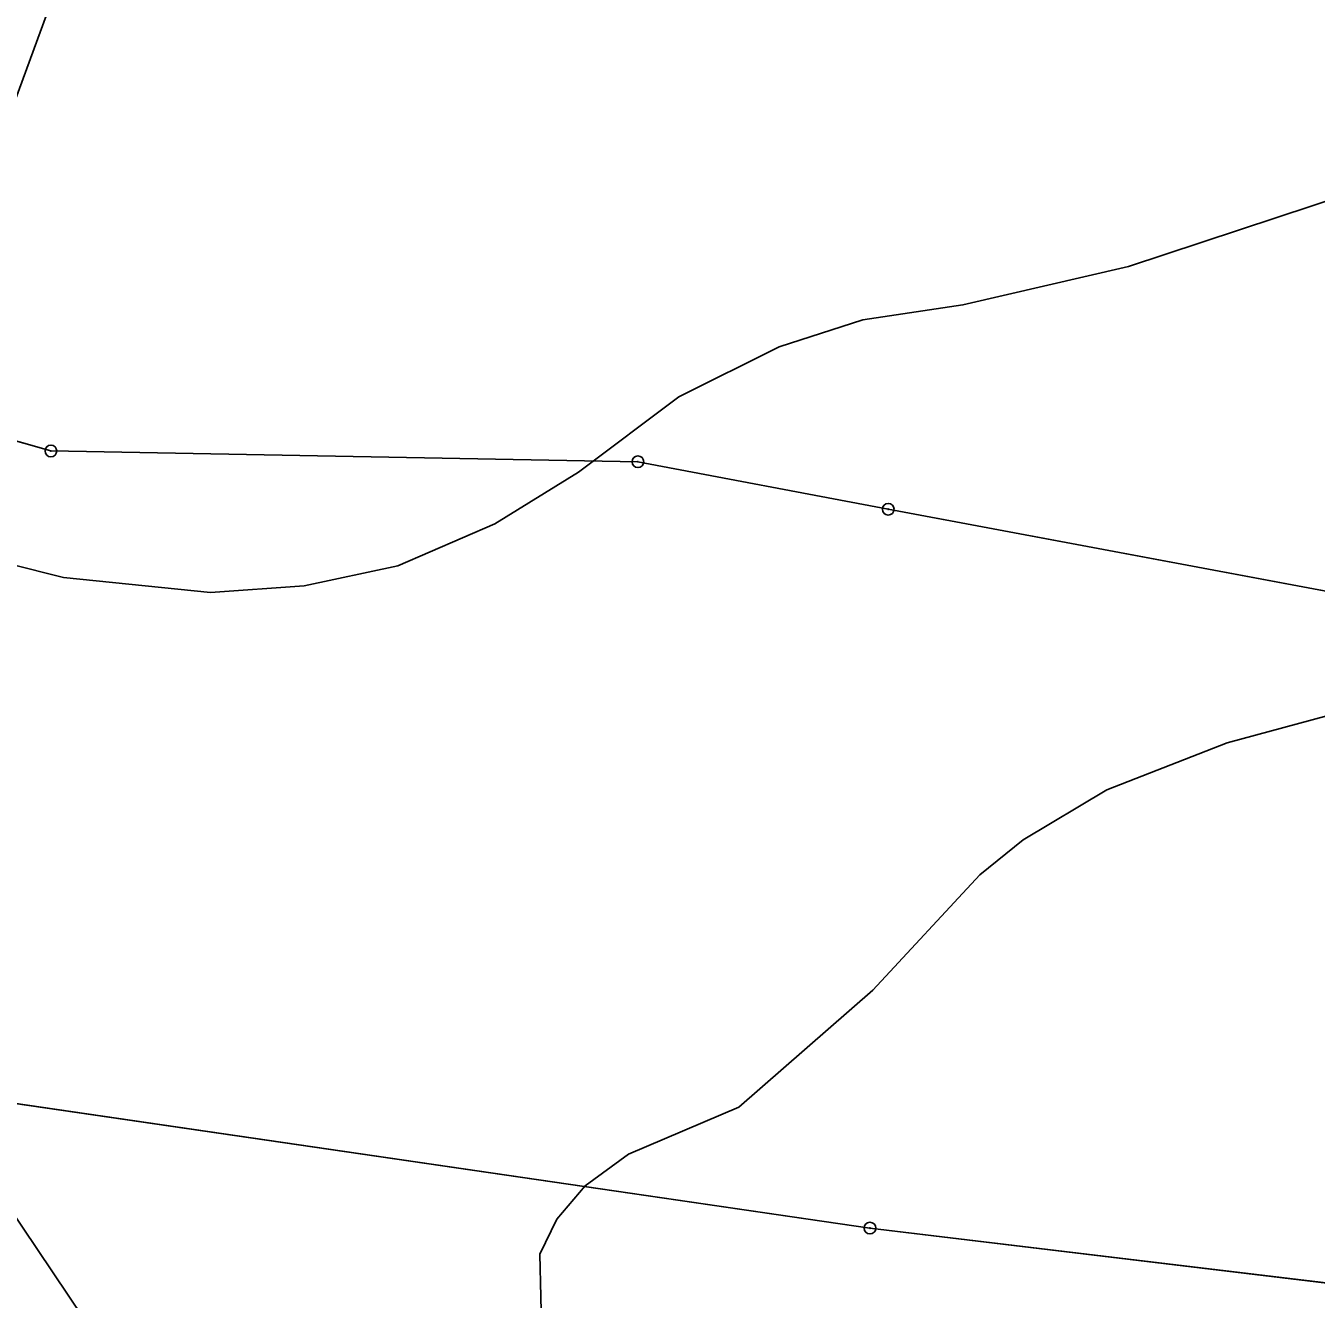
# Model space of a CAD drawing. Extents: x -706130 to -698555, y -971544 to -967260.
# Drawn here: x -703466.8 to -703356.7, y -970401.5 to -970292.8 of the extents above; entities that cross this region are included whole.
import ezdxf

# ---------------------------------------------------------------- set-up
doc = ezdxf.new("R2010")
doc.units = 0
for name, color, linetype in [('Archeologická naleziště S', 7, 'Continuous'), ('Docházková izochrona - VLAK N', 7, 'Continuous'), ('KN_Hranice_parcel', 7, 'Continuous'), ('KN_Polygon parcely', 7, 'Continuous'), ('KN_POZEMKY_2_ORNA PUDA', 7, 'Continuous'), ('KN_Značky bodu BP', 7, 'Continuous'), ('OP ELE VN_VVN_trafostanice', 7, 'Continuous'), ('VÝŠKOPIS_vrstevnice doplňková', 7, 'Continuous'), ('VÝŠKOPIS_vrstevnice hlavní', 7, 'Continuous')]:
    doc.layers.add(name, color=color, linetype=linetype)

msp = doc.modelspace()

# ---------------------------------------------------------------- linework, layer by layer
at = {"layer": 'Archeologická naleziště S'}
msp.add_lwpolyline([(-703408.7, -970993.88), (-703586.12, -970875.94), (-703659.44, -970897.19), (-703878.38, -970326.38), (-703591.19, -970210.38), (-703362.81, -970550.62), (-703335.44, -970886.44), (-703375.42, -970994.48)], dxfattribs=at)
at = {"layer": 'Docházková izochrona - VLAK N'}
msp.add_circle((-704165.45, -969778.77), 800, dxfattribs=at)
at = {"layer": 'KN_Hranice_parcel'}
for points in [[(-703101.77, -970393.29), (-703180.98, -970367.52), (-703222.41, -970359.09), (-703238.4, -970354.77), (-703282.08, -970349.74), (-703302.56, -970346.95), (-703344.42, -970343.17), (-703393.17, -970334.04), (-703414.53, -970329.99), (-703464.62, -970329.07), (-703507.08, -970316.99), (-703519.13, -970313.02)], [(-703127.84, -970453.09), (-703201.65, -970428.27), (-703222.69, -970421.09), (-703299.83, -970408.91), (-703308.86, -970406.89), (-703351.24, -970400.63), (-703394.73, -970395.4), (-703520.6, -970377.03)]]:
    msp.add_lwpolyline(points, dxfattribs=at)
at = {"layer": 'KN_Polygon parcely'}
for points in [[(-703283.62, -970291.32), (-703386.06, -970282.33), (-703439.71, -970275.77), (-703538.48, -970248.43), (-703572.48, -970248.41), (-703594.85, -970252.66), (-703599.73, -970265.63), (-703590.14, -970267.18), (-703570.06, -970274.88), (-703565.14, -970278.41), (-703534.02, -970307.63), (-703519.13, -970313.02), (-703507.08, -970316.99), (-703464.62, -970329.07), (-703414.53, -970329.99), (-703393.17, -970334.04), (-703344.42, -970343.17)], [(-703101.77, -970393.29), (-703180.98, -970367.52), (-703222.41, -970359.09), (-703238.4, -970354.77), (-703282.08, -970349.74), (-703302.56, -970346.95), (-703344.42, -970343.17), (-703393.17, -970334.04), (-703414.53, -970329.99), (-703464.62, -970329.07), (-703507.08, -970316.99), (-703519.13, -970313.02), (-703543.88, -970308.96), (-703575.83, -970307.17), (-703567.84, -970335.32), (-703520.6, -970377.03), (-703394.73, -970395.4), (-703351.24, -970400.63), (-703308.86, -970406.89), (-703299.83, -970408.91), (-703222.69, -970421.09), (-703201.65, -970428.27), (-703127.84, -970453.09)], [(-703351.24, -970400.63), (-703394.73, -970395.4), (-703520.6, -970377.03), (-703510.55, -970383.21), (-703506.95, -970413.21), (-703484.02, -970445.4), (-703480.87, -970449.81), (-703455.3, -970456.92), (-703458.01, -970469.87), (-703466.65, -970511.21), (-703429.22, -970520.08), (-703376.88, -970531.73), (-703357.21, -970535.29), (-703350.81, -970536.45)]]:
    msp.add_lwpolyline(points, dxfattribs=at)
at = {"layer": 'KN_POZEMKY_2_ORNA PUDA'}
for p, q in [((-703507.08, -970316.99), (-703464.62, -970329.07)), ((-703464.62, -970329.07), (-703507.08, -970316.99)), ((-703464.62, -970329.07), (-703414.53, -970329.99)), ((-703414.53, -970329.99), (-703464.62, -970329.07)), ((-703414.53, -970329.99), (-703393.17, -970334.04)), ((-703393.17, -970334.04), (-703414.53, -970329.99)), ((-703393.17, -970334.04), (-703344.42, -970343.17)), ((-703344.42, -970343.17), (-703393.17, -970334.04)), ((-703394.73, -970395.4), (-703520.6, -970377.03)), ((-703520.6, -970377.03), (-703394.73, -970395.4)), ((-703351.24, -970400.63), (-703394.73, -970395.4)), ((-703394.73, -970395.4), (-703351.24, -970400.63))]:
    msp.add_line(p, q, dxfattribs=at)
at = {"layer": 'KN_Značky bodu BP'}
for centre, radius in [((-703464.62, -970329.07), 0.5), ((-703464.62, -970329.07), 0.0303), ((-703414.53, -970329.99), 0.5), ((-703414.53, -970329.99), 0.0303), ((-703393.17, -970334.04), 0.5), ((-703393.17, -970334.04), 0.0303), ((-703394.73, -970395.4), 0.5), ((-703394.73, -970395.4), 0.0303)]:
    msp.add_circle(centre, radius, dxfattribs=at)
at = {"layer": 'OP ELE VN_VVN_trafostanice'}
msp.add_lwpolyline([(-703521.82, -970420.21), (-703503.35, -970396.08), (-703502.97, -970395.56), (-703502.63, -970395), (-703502.32, -970394.42), (-703502.05, -970393.83), (-703501.89, -970393.4), (-703476.48, -970323.12), (-703443.68, -970233.72), (-703443.64, -970233.59), (-703412.31, -970144.4), (-703373.92, -970044.76), (-703373.78, -970044.37), (-703373.59, -970043.75), (-703373.44, -970043.11), (-703373.34, -970042.47), (-703373.27, -970041.81), (-703373.25, -970041.16), (-703373.27, -970040.51), (-703373.34, -970039.86), (-703387.48, -969932.05)], dxfattribs=at)
at = {"layer": 'VÝŠKOPIS_vrstevnice doplňková'}
msp.add_lwpolyline([(-703336.28, -970346.42), (-703364.25, -970353.98), (-703374.52, -970357.98), (-703381.65, -970362.26), (-703385.36, -970365.25), (-703394.49, -970375.1), (-703405.91, -970385.09), (-703415.32, -970389.08), (-703419.03, -970391.79), (-703421.46, -970394.64), (-703422.89, -970397.64), (-703422.74, -970404.92), (-703418.32, -970419.75), (-703410.33, -970435.02), (-703390.78, -970463.13), (-703384.08, -970471.12), (-703365.39, -970488.66), (-703345.7, -970504.22)], dxfattribs=at)
at = {"layer": 'VÝŠKOPIS_vrstevnice hlavní'}
msp.add_lwpolyline([(-703341.14, -970302.91), (-703372.67, -970313.32), (-703386.79, -970316.6), (-703395.35, -970317.89), (-703402.48, -970320.17), (-703411.04, -970324.45), (-703419.6, -970330.87), (-703426.74, -970335.29), (-703435.01, -970338.86), (-703443, -970340.57), (-703450.99, -970341.14), (-703463.55, -970339.86), (-703477.24, -970336.43), (-703503.49, -970326.59), (-703512.34, -970324.17), (-703518.05, -970323.59), (-703523.75, -970324.59), (-703527.89, -970327.3), (-703529.75, -970329.73), (-703531.74, -970337.29), (-703530.6, -970344.14), (-703525.04, -970354.27), (-703475.82, -970411.62)], dxfattribs=at)

doc.saveas('drawing.dxf')
